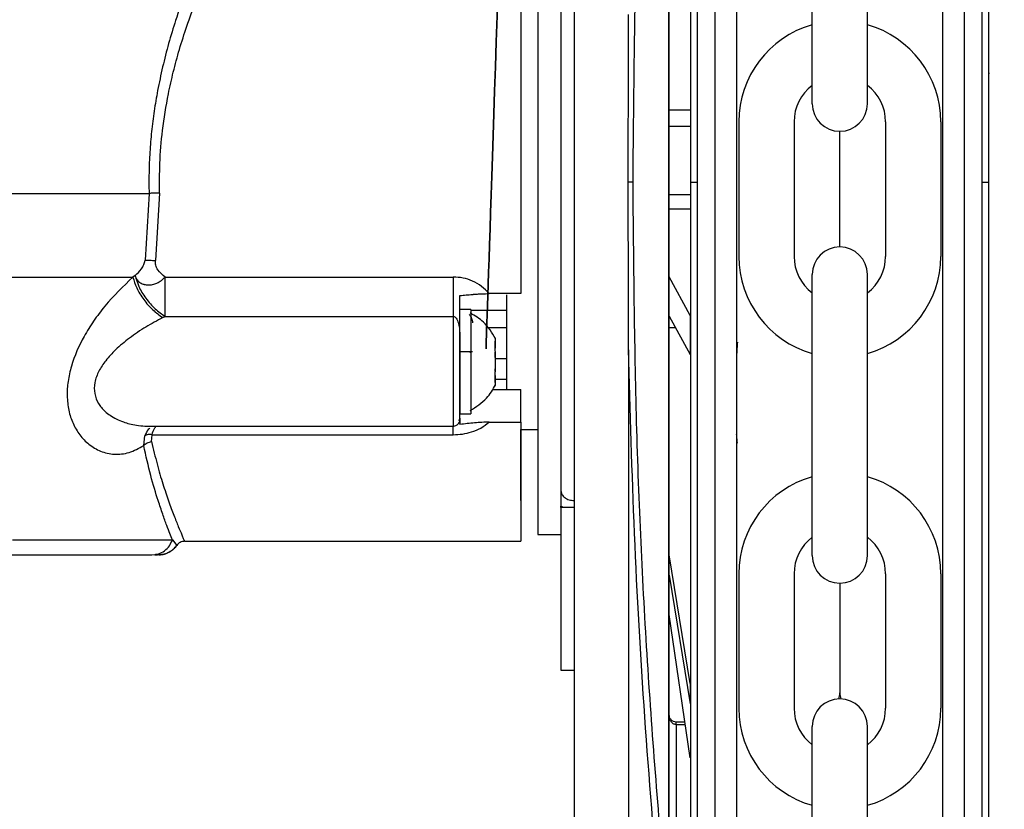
# Model space of a CAD drawing. Header units: inches. Extents: x 170 to 312, y 215 to 248.
# Tile 369 of 387: x 275.251 to 275.43, y 242.994 to 243.138. Entities that reach past the tile are written whole.
import ezdxf

# ---------------------------------------------------------------- set-up
doc = ezdxf.new("R2010")
doc.units = ezdxf.units.IN
doc.header["$LTSCALE"] = 0.25
doc.header["$MEASUREMENT"] = 0
doc.layers.add('ANNOTATIONS', color=1, linetype='Continuous')
doc.layers.add('STANDARD MOTOR LH', color=7, linetype='Continuous')
doc.styles.add('ROMANS', font='Romans', dxfattribs={"height": 0.09375})
doc.styles.get("Standard").update_dxf_attribs({"font": 'romans.shx'})
doc.dimstyles.get("Standard").update_dxf_attribs({"dimscale": 60, "dimtxt": 0.0833, "dimasz": 0.0833, "dimexe": 0.0833, "dimexo": 0.04, "dimgap": 0.09, "dimtad": 0, "dimtih": 1, "dimtoh": 1, "dimdec": 4, "dimzin": 1, "dimdsep": 46, "dimlunit": 4, "dimtxsty": 'Standard', "dimcen": 0.09, "dimclrt": 150, "dimadec": 4, "dimazin": 2, "dimtfac": 1, "dimtdec": 0, "dimtofl": 0, "dimtmove": 0, "dimatfit": 3, "dimfxl": 1, "dimtolj": 1, "dimtzin": 0, "dimlwd": -1, "dimlwe": -1, "dimarcsym": 1})

msp = doc.modelspace()

# ---------------------------------------------------------------- linework, layer by layer
at = {"layer": 'STANDARD MOTOR LH'}
for p, q in [((275.4226435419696, 243.1083389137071), (275.4226412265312, 243.2621305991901)), ((275.4258423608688, 243.108338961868), (275.4258400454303, 243.262130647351)), ((275.3773657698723, 243.2532369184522), (275.3773679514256, 243.108338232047)), ((275.3741670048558, 243.2496579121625), (275.3741691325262, 243.1083381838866)), ((275.3689798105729, 242.9764260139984), (275.3689758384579, 243.240252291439)), ((275.3690776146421, 242.9764260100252), (275.3690736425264, 243.2402522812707)), ((275.3518492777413, 243.2372856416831), (275.351853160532, 242.9793922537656)), ((275.3452065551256, 243.1723164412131), (275.3452084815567, 243.0443636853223)), ((275.3950156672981, 243.1225805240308), (275.3950156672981, 243.1736167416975)), ((275.4050275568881, 243.1225805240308), (275.4050275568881, 243.1736167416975)), ((275.3690754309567, 243.1214654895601), (275.3729386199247, 243.1214655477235)), ((275.3817071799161, 243.1192839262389), (275.3817071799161, 243.0948646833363)), ((275.3917190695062, 243.1192839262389), (275.3917190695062, 243.0948646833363)), ((275.40832415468, 243.1192839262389), (275.40832415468, 243.0948646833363)), ((275.4183360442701, 243.1192839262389), (275.4183360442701, 243.0948646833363)), ((275.3690754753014, 243.1185201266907), (275.3729386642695, 243.118520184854)), ((275.4000216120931, 243.0965740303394), (275.4000216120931, 243.1175745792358)), ((275.4270726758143, 243.1083409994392), (275.4270725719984, 243.1152364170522)), ((275.3729388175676, 243.1083381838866), (275.3741691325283, 243.1083381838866)), ((275.3741691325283, 243.1083381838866), (275.3741712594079, 242.967072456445)), ((275.3773679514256, 243.108338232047), (275.3773701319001, 242.963512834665)), ((275.4226458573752, 242.9545518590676), (275.4226435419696, 243.1083389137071)), ((275.4258423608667, 243.108338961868), (275.4270726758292, 243.1083389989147)), ((275.4258446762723, 242.9545519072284), (275.4258423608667, 243.108338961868)), ((275.2747024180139, 243.1062899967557), (275.2739868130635, 243.0941456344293)), ((275.2766238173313, 243.1063645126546), (275.275860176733, 243.0940803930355)), ((275.3729388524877, 243.1060188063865), (275.3690756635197, 243.1060187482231)), ((275.3729388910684, 243.1034562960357), (275.3690757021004, 243.1034562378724)), ((275.2721674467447, 243.0913905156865), (275.2717708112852, 243.0910824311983)), ((275.2776200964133, 243.0911136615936), (275.32987805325, 243.0911144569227)), ((275.3728673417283, 243.084148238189), (275.3690758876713, 243.0911306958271)), ((275.3950156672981, 243.0405318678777), (275.3950156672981, 243.0915680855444)), ((275.4050275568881, 243.0405318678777), (275.4050275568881, 243.0915680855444)), ((275.3421812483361, 243.0880949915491), (275.3364064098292, 243.0880949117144)), ((275.3395483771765, 243.0879054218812), (275.3395486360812, 243.0707091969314)), ((275.3330769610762, 243.0852091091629), (275.3311084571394, 243.0852090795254)), ((275.3330769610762, 243.0852091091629), (275.3330772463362, 243.0662622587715)), ((275.3395484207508, 243.085011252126), (275.3330769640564, 243.0850111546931)), ((275.2771816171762, 243.0837433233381), (275.2776203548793, 243.0839653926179)), ((275.2776203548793, 243.0839653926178), (275.3298781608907, 243.0839661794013)), ((275.3298781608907, 243.0839661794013), (275.329878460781, 243.0640476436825)), ((275.369075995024, 243.0840003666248), (275.3728674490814, 243.0770179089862)), ((275.3728673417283, 243.084148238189), (275.3728674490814, 243.0770179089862)), ((275.3395484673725, 243.0819146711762), (275.3361049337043, 243.081914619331)), ((275.3702082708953, 243.0819151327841), (275.3690760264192, 243.0819151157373)), ((275.3330770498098, 243.0793154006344), (275.3331540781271, 243.0793154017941)), ((275.3375061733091, 243.0800035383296), (275.3375061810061, 243.0794923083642)), ((275.3375061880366, 243.0790253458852), (275.3375061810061, 243.0794923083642)), ((275.3311085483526, 243.0791506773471), (275.3311087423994, 243.0662622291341)), ((275.3311085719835, 243.0775819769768), (275.3333969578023, 243.0775820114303)), ((275.3311086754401, 243.0707103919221), (275.3311085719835, 243.0775819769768)), ((275.3374574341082, 243.0781355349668), (275.337506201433, 243.0781355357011)), ((275.3375061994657, 243.0782662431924), (275.3375061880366, 243.0790253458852)), ((275.3375062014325, 243.0781356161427), (275.3375061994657, 243.0782662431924)), ((275.337506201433, 243.0781355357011), (275.3375062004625, 243.0781999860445)), ((275.3616941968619, 243.0779160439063), (275.3616956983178, 242.9781900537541)), ((275.3375062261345, 243.0764949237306), (275.3375062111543, 243.0774898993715)), ((275.339548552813, 243.0762397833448), (275.3375062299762, 243.0762397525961)), ((275.3375062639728, 243.0739817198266), (275.3375062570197, 243.0744435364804)), ((275.3375062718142, 243.0734608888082), (275.337443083, 243.0734608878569)), ((275.3375062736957, 243.0733358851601), (275.3374606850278, 243.0733358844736)), ((275.3375062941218, 243.0719792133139), (275.3375062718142, 243.0734608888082)), ((275.3375062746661, 243.0732714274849), (275.3375062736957, 243.0733358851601)), ((275.3375062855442, 243.0725489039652), (275.3395486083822, 243.072548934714)), ((275.3369943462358, 243.0707091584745), (275.3421815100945, 243.0707092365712)), ((275.3375062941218, 243.0719792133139), (275.3375063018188, 243.0714679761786)), ((275.3421815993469, 243.0647811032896), (275.3421815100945, 243.0707092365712)), ((275.3309519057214, 243.0650175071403), (275.331021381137, 243.0652297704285)), ((275.331021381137, 243.0652297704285), (275.3311087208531, 243.0654966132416)), ((275.3311087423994, 243.0662622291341), (275.3330772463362, 243.0662622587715)), ((275.2745857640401, 243.0640468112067), (275.329878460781, 243.0640476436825)), ((275.3311087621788, 243.06494852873), (275.3311087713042, 243.0643424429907)), ((275.3364069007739, 243.064781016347), (275.3421815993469, 243.0647811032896)), ((275.3421815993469, 243.0647811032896), (275.3421819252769, 243.0431333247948)), ((275.342181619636, 243.0634335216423), (275.345208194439, 243.0634335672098)), ((275.3421818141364, 243.0505152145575), (275.3421816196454, 243.0634335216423)), ((275.2737398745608, 243.0605161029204), (275.2739394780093, 243.0622581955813)), ((275.2751709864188, 243.0612282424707), (275.275246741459, 243.0624856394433)), ((275.275246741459, 243.0624856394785), (275.3298784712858, 243.0624864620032)), ((275.3493914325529, 243.052328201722), (275.3495784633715, 243.0516414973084)), ((275.3493914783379, 243.0492838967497), (275.3493914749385, 243.0495096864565)), ((275.3499180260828, 243.0492839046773), (275.3493914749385, 243.0495096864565)), ((275.3518521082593, 243.0492839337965), (275.3493914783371, 243.0492838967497)), ((275.3493914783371, 243.0492838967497), (275.3493919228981, 243.0197563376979)), ((275.3452084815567, 243.0443636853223), (275.3493915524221, 243.0443637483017)), ((275.2789269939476, 243.043392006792), (275.2797321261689, 243.0423835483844)), ((275.2811531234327, 243.0431324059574), (275.3421819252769, 243.0431333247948)), ((275.2752280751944, 243.0406714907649), (275.27579344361, 243.0407598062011)), ((275.275733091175, 243.0406715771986), (275.2762168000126, 243.0406716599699)), ((275.2757949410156, 243.0407154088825), (275.2764676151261, 243.0406710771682)), ((275.2763873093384, 243.0407086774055), (275.2771033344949, 243.0407357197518)), ((275.276484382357, 243.0406717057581), (275.2764029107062, 243.0406717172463)), ((275.3728683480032, 243.0173122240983), (275.369076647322, 243.040675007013)), ((275.3690767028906, 243.0369841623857), (275.3728684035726, 243.0136213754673)), ((275.3817071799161, 243.0372352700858), (275.3817071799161, 243.0128160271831)), ((275.3917190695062, 243.0372352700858), (275.3917190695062, 243.0128160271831)), ((275.40832415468, 243.0372352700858), (275.40832415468, 243.0128160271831)), ((275.4183360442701, 243.0372352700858), (275.4183360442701, 243.0128160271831)), ((275.4000216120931, 243.0355259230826), (275.4000216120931, 243.0156148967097)), ((275.3728685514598, 243.003799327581), (275.3690768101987, 243.0298568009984)), ((275.3493918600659, 243.0239306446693), (275.3493919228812, 243.0197585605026)), ((275.3493919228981, 243.0197563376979), (275.3518525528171, 243.0197563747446)), ((275.3728683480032, 243.0173122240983), (275.3728684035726, 243.0136213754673)), ((275.3719187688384, 243.0103263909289), (275.3703074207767, 243.0103263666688)), ((275.370307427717, 243.0098653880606), (275.3703074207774, 243.0103263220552)), ((275.3703074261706, 243.0098653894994), (275.3719858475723, 243.0098654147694)), ((275.3703074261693, 243.0098653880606), (275.3703079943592, 242.9721261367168)), ((275.3950156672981, 242.9584832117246), (275.3950156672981, 243.0095194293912)), ((275.4050275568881, 242.9584832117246), (275.4050275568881, 243.0095194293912))]:
    msp.add_line(p, q, dxfattribs=at)
at = {"layer": 'STANDARD MOTOR LH', "flags": 128}
for points in [[(275.1017712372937, 243.1062875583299), (275.1071779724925, 243.1062875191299), (275.1132930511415, 243.1062874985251), (275.1200654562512, 243.1062874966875), (275.1274386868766, 243.1062875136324), (275.135351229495, 243.1062875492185), (275.1437370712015, 243.1062876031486), (275.1525262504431, 243.1062876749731), (275.1616454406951, 243.1062877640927), (275.1710185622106, 243.1062878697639), (275.1805674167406, 243.1062879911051), (275.1902123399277, 243.1062881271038), (275.1998728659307, 243.1062882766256), (275.2094683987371, 243.1062884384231), (275.218918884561, 243.1062886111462), (275.2281454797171, 243.1062887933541), (275.237071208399, 243.1062889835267), (275.2456216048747, 243.1062891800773), (275.2537253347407, 243.1062893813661), (275.2613147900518, 243.106289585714), (275.2683266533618, 243.1062897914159), (275.2747024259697, 243.1062899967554)], [(275.1017326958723, 243.0910801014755), (275.1067643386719, 243.0910800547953), (275.1125257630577, 243.091080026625), (275.1189676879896, 243.0910800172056), (275.1260350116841, 243.0910800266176), (275.1336672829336, 243.0910800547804), (275.1417992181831, 243.0910801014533), (275.1503612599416, 243.0910801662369), (275.1592801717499, 243.0910802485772), (275.1684796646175, 243.0910803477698), (275.1778810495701, 243.0910804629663), (275.187403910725, 243.0910805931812), (275.1969667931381, 243.091080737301), (275.2064878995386, 243.0910808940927), (275.2158857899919, 243.0910810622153), (275.225080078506, 243.0910812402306), (275.2339921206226, 243.091081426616), (275.2425456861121, 243.0910816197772), (275.2506676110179, 243.0910818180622), (275.2582884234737, 243.0910820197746), (275.2653429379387, 243.0910822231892), (275.2717708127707, 243.0910824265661)], [(275.2499552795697, 243.0433907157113), (275.2562439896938, 243.0433909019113), (275.261897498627, 243.0433910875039), (275.2668598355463, 243.0433912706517), (275.2710818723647, 243.0433914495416), (275.2745218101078, 243.0433916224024), (275.2771455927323, 243.0433917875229), (275.278927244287, 243.0433919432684)]]:
    msp.add_lwpolyline(points, dxfattribs=at)
at = {"layer": 'STANDARD MOTOR LH'}
for centre, radius, start, end in [((275.4000216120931, 243.1192839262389), 0.01831443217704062, 105.8627163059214, 180), ((275.4000216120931, 243.1192839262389), 0.01831443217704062, 7.016709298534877e-15, 74.13728369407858), ((275.4000216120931, 243.1192839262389), 0.008302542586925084, 127.0808355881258, 180), ((275.4000216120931, 243.1192839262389), 0.008302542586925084, 7.016709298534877e-15, 52.91916441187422), ((275.4000216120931, 243.1225805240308), 0.005005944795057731, 180, 7.016709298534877e-15), ((275.4000216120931, 243.0915680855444), 0.005005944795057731, 7.016709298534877e-15, 180), ((275.4000216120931, 243.0948646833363), 0.01831443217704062, 180, 254.1372836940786), ((275.4000216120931, 243.0948646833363), 0.008302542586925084, 180, 232.9191644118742), ((275.4000216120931, 243.0948646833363), 0.01831443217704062, 285.8627163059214, 7.016709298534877e-15), ((275.4000216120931, 243.0948646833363), 0.008302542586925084, 307.0808355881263, 7.016709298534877e-15), ((275.4000216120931, 243.0372352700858), 0.01831443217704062, 105.8627163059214, 180), ((275.4000216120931, 243.0372352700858), 0.01831443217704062, 7.016709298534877e-15, 74.13728369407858), ((275.4000216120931, 243.0372352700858), 0.008302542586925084, 127.0808355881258, 180), ((275.4000216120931, 243.0372352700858), 0.008302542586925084, 7.016709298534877e-15, 52.91916441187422), ((275.4000216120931, 243.0405318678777), 0.005005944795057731, 180, 7.016709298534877e-15), ((275.3969692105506, 243.0156148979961), 0.003052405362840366, 339.0051765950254, 7.016709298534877e-15), ((275.4030740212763, 243.0156148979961), 0.003052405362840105, 180, 200.9948297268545), ((275.4000216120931, 243.0095194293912), 0.005005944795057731, 7.016709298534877e-15, 180), ((275.4000216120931, 243.0128160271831), 0.01831443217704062, 180, 254.1372836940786), ((275.4000216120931, 243.0128160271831), 0.008302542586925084, 180, 232.9191644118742), ((275.4000216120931, 243.0128160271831), 0.01831443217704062, 285.8627163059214, 7.016709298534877e-15), ((275.4000216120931, 243.0128160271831), 0.008302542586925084, 307.0808355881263, 7.016709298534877e-15)]:
    msp.add_arc(centre, radius, start, end, dxfattribs=at)
for points, knots in [([(275.4270726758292, 243.1083389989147), (275.4270725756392, 243.114993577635), (275.4270723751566, 243.1283095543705), (275.4270720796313, 243.1479382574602), (275.4270717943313, 243.1668878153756), (275.4270715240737, 243.1848382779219), (275.4270712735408, 243.2014786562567), (275.4270710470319, 243.2165233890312), (275.427070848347, 243.229720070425), (275.4270706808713, 243.2408438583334), (275.4270705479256, 243.2496742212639), (275.4270704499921, 243.2561789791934), (275.4270703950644, 243.2598277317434), (275.4270703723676, 243.2613345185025), (275.4270703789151, 243.2609002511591), (275.4270703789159, 243.2609002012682)], [0, 0, 0, 0, 0.0833060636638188, 0.1666974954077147, 0.2499975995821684, 0.3333024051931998, 0.4166951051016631, 0.4999952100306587, 0.5833002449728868, 0.6666928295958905, 0.7499928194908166, 0.8332978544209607, 0.9166904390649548, 0.999990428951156, 1, 1, 1, 1]), ([(275.4187065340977, 243.1083389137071), (275.4187064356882, 243.1148752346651), (275.4187062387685, 243.127954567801), (275.4187059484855, 243.147235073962), (275.4187056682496, 243.1658482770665), (275.4187054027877, 243.1834802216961), (275.4187051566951, 243.199825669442), (275.418704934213, 243.2146029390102), (275.4187047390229, 243.2275674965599), (275.4187045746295, 243.2384865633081), (275.4187044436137, 243.2471887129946), (275.4187043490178, 243.253471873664), (275.4187042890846, 243.2574527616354), (275.4187042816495, 243.2579466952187), (275.4187042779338, 243.2581935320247)], [0, 0, 0, 0, 0.08330446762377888, 0.166694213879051, 0.2499999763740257, 0.3333008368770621, 0.4166943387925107, 0.4999999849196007, 0.5833008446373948, 0.6666942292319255, 0.7499999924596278, 0.8333009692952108, 0.9166943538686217, 1, 1, 1, 1]), ([(275.3813027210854, 243.2570005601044), (275.3813027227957, 243.256886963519), (275.3813027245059, 243.2567733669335), (275.3813027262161, 243.2566597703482), (275.3813027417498, 243.2556279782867), (275.3813027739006, 243.2534924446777), (275.3813028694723, 243.247144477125), (275.3813029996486, 243.2384980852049), (275.3813031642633, 243.2275643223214), (275.3813033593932, 243.2146037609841), (275.3813035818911, 243.1998254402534), (275.3813038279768, 243.1834804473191), (275.3813040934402, 243.1658484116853), (275.3813043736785, 243.1472350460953), (275.3813046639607, 243.1279545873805), (275.3813048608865, 243.1148748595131), (275.3813049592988, 243.1083383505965)], [-0.009409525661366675, -0.009409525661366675, -0.009409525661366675, -0.009409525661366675, 0, 0, 0, 0.08546624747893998, 0.1768922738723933, 0.268313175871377, 0.3598353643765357, 0.4512615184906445, 0.5426821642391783, 0.6342044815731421, 0.7256307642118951, 0.8170515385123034, 0.9085726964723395, 1, 1, 1, 1]), ([(275.372936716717, 243.247876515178), (275.3729367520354, 243.2455306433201), (275.372936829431, 243.2403899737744), (275.3729369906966, 243.2296786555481), (275.3729371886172, 243.2165327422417), (275.3729374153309, 243.2014744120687), (275.3729376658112, 243.18483752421), (275.3729379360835, 243.1668860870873), (275.3729382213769, 243.1479369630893), (275.3729385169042, 243.1283081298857), (275.3729387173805, 243.1149925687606), (275.3729388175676, 243.1083381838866)], [0, 0, 0, 0, 0.09501659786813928, 0.2082163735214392, 0.3212904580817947, 0.4343712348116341, 0.5475710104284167, 0.6606452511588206, 0.7737261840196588, 0.886920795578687, 1, 1, 1, 1]), ([(275.3625075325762, 243.1083400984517), (275.3626390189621, 243.1228947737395), (275.3629020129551, 243.1520064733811), (275.3648786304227, 243.1954729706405), (275.3672291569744, 243.2239737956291), (275.3684047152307, 243.2382277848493)], [0, 0, 0, 0, 0.3332416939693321, 0.6665371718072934, 1, 1, 1, 1]), ([(275.3391421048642, 243.1771607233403), (275.3391880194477, 243.1785367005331), (275.3392799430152, 243.1812914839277), (275.3394993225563, 243.1845070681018), (275.3396735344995, 243.1866009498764), (275.3397418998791, 243.187319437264), (275.339673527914, 243.1866010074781), (275.3394993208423, 243.1845072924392), (275.3392799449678, 243.1812918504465), (275.3391880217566, 243.178537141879), (275.3391421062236, 243.177161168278), (275.3347330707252, 243.0450334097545), (275.334733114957, 243.0450312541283), (275.3391421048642, 243.1771607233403)], [0, 0, 0, 0, 0.1249662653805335, 0.2501894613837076, 0.3752423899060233, 0.5000060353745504, 0.6247621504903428, 0.7498140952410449, 0.8750324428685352, 1, 1, 1, 1.000000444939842, 1.000000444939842, 1.000000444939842, 1.000000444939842]), ([(275.2852668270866, 243.1524860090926), (275.2845428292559, 243.1508466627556), (275.2831460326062, 243.1476838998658), (275.2812073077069, 243.1427009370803), (275.2795848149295, 243.1380043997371), (275.2782447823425, 243.1335546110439), (275.2771463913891, 243.1292962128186), (275.2762740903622, 243.1251883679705), (275.2756116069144, 243.1212598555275), (275.2751370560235, 243.1175298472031), (275.2748238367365, 243.1137902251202), (275.2746602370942, 243.1100402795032), (275.2746883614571, 243.1075402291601), (275.2747024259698, 243.1062899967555)], [0, 0, 0, 0, 0.1293986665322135, 0.2496466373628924, 0.3605675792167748, 0.4526593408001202, 0.5429275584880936, 0.6318433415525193, 0.7068015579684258, 0.7807577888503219, 0.8540464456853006, 0.9270111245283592, 1, 1, 1, 1]), ([(275.2766238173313, 243.1063645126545), (275.2766145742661, 243.1081581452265), (275.276594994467, 243.1119576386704), (275.2771148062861, 243.1180029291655), (275.2779990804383, 243.1235366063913), (275.2790999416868, 243.128418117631), (275.280217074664, 243.1325276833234), (275.2815862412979, 243.1368310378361), (275.2832035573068, 243.1412437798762), (275.2851814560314, 243.1460635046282), (275.2866256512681, 243.1491520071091), (275.287433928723, 243.150880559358)], [0, 0, 0, 0, 0.1079092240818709, 0.2285866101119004, 0.3660932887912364, 0.4509239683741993, 0.5412881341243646, 0.63729732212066, 0.74538338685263, 0.8574978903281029, 1, 1, 1, 1]), ([(275.4270725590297, 243.1160976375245), (275.4270725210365, 243.1186211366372), (275.42707244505, 243.1236681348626), (275.4270723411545, 243.1305688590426), (275.427072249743, 243.1366404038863), (275.4270721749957, 243.1416051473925), (275.4270721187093, 243.1453436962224), (275.427072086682, 243.1474710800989), (275.4270720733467, 243.1483566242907), (275.4270720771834, 243.1481019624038), (275.4270720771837, 243.148101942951)], [0, 0, 0, 0, 0.1428555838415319, 0.2857111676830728, 0.428566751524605, 0.5714223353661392, 0.7142779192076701, 0.8571335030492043, 0.9999890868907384, 1, 1, 1, 1]), ([(275.3616426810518, 243.1083364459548), (275.3616427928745, 243.1091566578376), (275.3616433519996, 243.1132578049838), (275.3616531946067, 243.1203809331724), (275.3616806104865, 243.1297046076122), (275.3616890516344, 243.1357439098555), (275.3616932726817, 243.1387638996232)], [0, 0, 0, 0, 0.08083862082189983, 0.4042017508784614, 0.7020674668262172, 0.9999999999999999, 0.9999999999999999, 0.9999999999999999, 0.9999999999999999]), ([(275.4270725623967, 243.1158741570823), (275.427072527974, 243.1181605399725), (275.4270724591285, 243.1227333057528), (275.4270723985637, 243.1267556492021), (275.4270723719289, 243.1285257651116), (275.4270723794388, 243.1280262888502), (275.4270723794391, 243.128026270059)], [0, 0, 0, 0, 0.3333291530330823, 0.6666583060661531, 0.9999874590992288, 0.9999999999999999, 0.9999999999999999, 0.9999999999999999, 0.9999999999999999]), ([(275.3625074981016, 243.1083364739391), (275.3624650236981, 243.1083364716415), (275.3623782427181, 243.1083364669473), (275.3621742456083, 243.1083364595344), (275.3619269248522, 243.1083364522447), (275.3617369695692, 243.1083364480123), (275.3616426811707, 243.1083364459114)], [0, 0, 0, 0, 0.2412812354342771, 0.4929703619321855, 0.7483249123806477, 1, 1, 1, 1]), ([(275.3616941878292, 243.0779181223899), (275.3616937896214, 243.0787373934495), (275.3616917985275, 243.0828338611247), (275.3616591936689, 243.0929711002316), (275.3616491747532, 243.1022943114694), (275.3616426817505, 243.1083364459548)], [0, 0, 0, 0, 0.08086409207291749, 0.4043315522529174, 1, 1, 1, 1]), ([(275.3684086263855, 242.9784504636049), (275.3672325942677, 242.9927047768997), (275.3648811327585, 243.0212060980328), (275.3629032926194, 243.0646732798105), (275.3626394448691, 243.0937853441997), (275.3625075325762, 243.1083400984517)], [0, 0, 0, 0, 0.3334667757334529, 0.6667626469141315, 0.9999999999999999, 0.9999999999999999, 0.9999999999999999, 0.9999999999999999]), ([(275.3729388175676, 243.1083381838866), (275.3729389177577, 243.1016835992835), (275.3729391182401, 243.0883676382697), (275.3729394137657, 243.0687389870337), (275.3729396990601, 243.0497898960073), (275.3729399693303, 243.031838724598), (275.3729402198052, 243.0152023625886), (275.3729404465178, 243.0001443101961), (275.3729406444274, 242.9869993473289), (275.3729408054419, 242.9763049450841), (275.3729408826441, 242.9711772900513), (275.3729409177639, 242.9688446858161)], [0, 0, 0, 0, 0.1131436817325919, 0.2264028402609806, 0.3395379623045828, 0.4526797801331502, 0.5659406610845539, 0.6790759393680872, 0.7922177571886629, 0.9054784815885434, 1, 1, 1, 1]), ([(275.3813049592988, 243.1083383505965), (275.3813050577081, 243.1018020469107), (275.3813052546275, 243.0887227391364), (275.3813055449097, 243.0694423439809), (275.3813058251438, 243.0508293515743), (275.3813060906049, 243.0331976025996), (275.3813063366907, 243.0168527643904), (275.3813065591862, 243.002074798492), (275.3813067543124, 242.9891147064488), (275.3813069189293, 242.9781810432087), (275.3813070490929, 242.9695357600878), (275.3813071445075, 242.9631984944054), (275.381307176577, 242.9610685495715), (275.3813071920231, 242.9600426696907), (275.3813071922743, 242.9600259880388), (275.3813071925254, 242.9600093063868), (275.3813071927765, 242.9599926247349)], [0, 0, 0, 0, 0.09147262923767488, 0.1830390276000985, 0.2745133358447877, 0.3659820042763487, 0.4575523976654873, 0.549026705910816, 0.6404955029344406, 0.7320658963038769, 0.8235400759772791, 0.9150087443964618, 1, 1, 1, 1.001382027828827, 1.001382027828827, 1.001382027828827, 1.001382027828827]), ([(275.4187087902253, 242.958488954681), (275.4187087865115, 242.9587355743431), (275.4187087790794, 242.9592291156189), (275.4187087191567, 242.963209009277), (275.4187086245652, 242.9694916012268), (275.4187084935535, 242.9781932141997), (275.4187083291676, 242.9891115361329), (275.4187081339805, 243.0020756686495), (275.4187079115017, 243.0168525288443), (275.418707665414, 243.0331974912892), (275.4187073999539, 243.0508291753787), (275.4187071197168, 243.0694423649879), (275.4187068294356, 243.0887226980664), (275.41870663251, 243.1018024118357), (275.4187065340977, 243.1083389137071)], [0, 0, 0, 0, 0.08329208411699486, 0.1666861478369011, 0.2499928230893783, 0.3332944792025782, 0.4166886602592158, 0.4999952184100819, 0.5832968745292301, 0.6666910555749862, 0.7499976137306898, 0.8332992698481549, 0.9166923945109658, 1, 1, 1, 1]), ([(275.4270749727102, 242.9557822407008), (275.427074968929, 242.9560333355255), (275.4270749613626, 242.956535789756), (275.4270749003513, 242.960587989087), (275.4270748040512, 242.9669840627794), (275.4270746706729, 242.9758428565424), (275.4270745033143, 242.9869586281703), (275.4270743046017, 243.0001569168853), (275.4270740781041, 243.0152006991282), (275.4270738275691, 243.0318410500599), (275.4270735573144, 243.0497911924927), (275.4270732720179, 243.0687404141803), (275.4270729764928, 243.0883690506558), (275.4270727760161, 243.1016846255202), (275.4270726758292, 243.1083389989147)], [0, 0, 0, 0, 0.08330560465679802, 0.1666989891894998, 0.2500000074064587, 0.3333056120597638, 0.416698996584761, 0.5000000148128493, 0.5833056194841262, 0.6666990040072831, 0.7500000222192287, 0.8333056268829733, 0.9166955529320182, 1, 1, 1, 1]), ([(275.2766238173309, 243.106364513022), (275.276442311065, 243.106359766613), (275.2760746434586, 243.1063501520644), (275.2755498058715, 243.1063316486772), (275.2750727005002, 243.1063112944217), (275.2748247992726, 243.1062970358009), (275.2747024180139, 243.1062899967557)], [0, 0, 0, 0, 0.2468347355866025, 0.5000000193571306, 0.7531652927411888, 1, 1, 1, 1]), ([(275.2721674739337, 243.0913905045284), (275.2725678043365, 243.0917504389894), (275.2731702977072, 243.0922921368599), (275.2737059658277, 243.0932011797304), (275.2739123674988, 243.093751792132), (275.2739623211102, 243.0940159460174), (275.2739868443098, 243.0941456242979)], [0, 0, 0, 0, 0.5139193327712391, 0.7734436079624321, 0.8887790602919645, 1, 1, 1, 1]), ([(275.2739868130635, 243.0941456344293), (275.2741075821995, 243.0941572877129), (275.2743522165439, 243.0941808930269), (275.2748172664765, 243.0941774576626), (275.2753271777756, 243.0941469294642), (275.2756838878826, 243.0941024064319), (275.2758601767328, 243.0940804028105)], [0, 0, 0, 0, 0.2465683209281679, 0.4994577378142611, 0.7526282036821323, 1, 1, 1, 1]), ([(275.2776200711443, 243.0911136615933), (275.2771434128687, 243.0915142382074), (275.2764222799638, 243.0921202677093), (275.2759348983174, 243.093089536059), (275.2758242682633, 243.0936709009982), (275.2758483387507, 243.0939453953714), (275.2758601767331, 243.0940803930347)], [0, 0, 0, 0, 0.5093323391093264, 0.7705652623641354, 0.8871628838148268, 1, 1, 1, 1]), ([(275.271770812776, 243.0910824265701), (275.2700295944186, 243.089419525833), (275.2675309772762, 243.0870332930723), (275.264645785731, 243.0831879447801), (275.2624234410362, 243.0796476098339), (275.2607584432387, 243.0758857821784), (275.2599418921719, 243.0721840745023), (275.259774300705, 243.0694529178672), (275.2600759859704, 243.0668466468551), (275.2608724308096, 243.0644396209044), (275.2621214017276, 243.0623331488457), (275.2638223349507, 243.060591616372), (275.2659508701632, 243.0593495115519), (275.2684241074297, 243.0588168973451), (275.2710867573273, 243.0590884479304), (275.2728547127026, 243.0600397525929), (275.2737399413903, 243.0605160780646)], [0, 0, 0, 0, 0.1391147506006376, 0.1996271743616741, 0.2565730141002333, 0.3588586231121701, 0.4090663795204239, 0.4578748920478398, 0.5108028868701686, 0.5649425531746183, 0.6229379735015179, 0.6866016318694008, 0.7576420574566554, 0.8354378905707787, 0.9176025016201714, 1, 1, 1, 1]), ([(275.2717708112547, 243.0910824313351), (275.2719653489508, 243.0904356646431), (275.2723655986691, 243.0891049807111), (275.2736731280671, 243.0869946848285), (275.2753401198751, 243.0850733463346), (275.2765798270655, 243.0841779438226), (275.2771815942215, 243.0837433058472)], [0, 0, 0, 0, 0.2433360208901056, 0.5006493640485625, 0.757609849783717, 1, 1, 1, 1]), ([(275.2721674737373, 243.0913905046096), (275.2721913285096, 243.0913019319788), (275.2722556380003, 243.0910631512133), (275.2724797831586, 243.0906334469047), (275.2729157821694, 243.0901619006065), (275.2733654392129, 243.0899136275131), (275.2736116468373, 243.0898298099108), (275.2736116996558, 243.0898297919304), (275.2736118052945, 243.0898297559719), (275.2736120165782, 243.0898296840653), (275.2736124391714, 243.089829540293), (275.2736132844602, 243.0898292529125), (275.273614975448, 243.089828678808), (275.2736183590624, 243.089827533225), (275.2736251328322, 243.0898252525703), (275.2736387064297, 243.0898207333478), (275.2736659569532, 243.0898118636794), (275.2737208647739, 243.0897948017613), (275.2738322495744, 243.0897634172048), (275.2740609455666, 243.0897116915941), (275.2745667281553, 243.0896512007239), (275.2753018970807, 243.0897115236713), (275.2761673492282, 243.0900095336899), (275.2769647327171, 243.0904577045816), (275.2774008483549, 243.0908942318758), (275.2776200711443, 243.0911136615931)], [0, 0, 0, 0, 0.04657684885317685, 0.1255653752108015, 0.2503412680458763, 0.3751801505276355, 0.3751839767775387, 0.3751916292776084, 0.3752069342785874, 0.3752375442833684, 0.3752987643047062, 0.3754212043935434, 0.3756660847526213, 0.3761558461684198, 0.3771353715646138, 0.3790944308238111, 0.3830125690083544, 0.3908488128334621, 0.4065203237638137, 0.4378535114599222, 0.5004516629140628, 0.6381573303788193, 0.7504743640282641, 0.8745706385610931, 1, 1, 1, 1]), ([(275.2721755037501, 243.0913975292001), (275.2723642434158, 243.0907368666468), (275.2727530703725, 243.0893758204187), (275.2740645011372, 243.0872277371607), (275.2757508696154, 243.0852837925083), (275.2770093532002, 243.0843962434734), (275.2776202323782, 243.0839654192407)], [0, 0, 0, 0, 0.2427033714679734, 0.4999988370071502, 0.7572949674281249, 1, 1, 1, 1]), ([(275.3364064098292, 243.0880949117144), (275.3359677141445, 243.0885537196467), (275.3350929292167, 243.0894686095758), (275.3334436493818, 243.0904038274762), (275.3316874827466, 243.0910089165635), (275.3304816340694, 243.0910792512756), (275.32987805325, 243.0911144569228)], [0, 0, 0, 0, 0.2597810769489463, 0.518018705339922, 0.7587469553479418, 1, 1, 1, 1]), ([(275.3311084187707, 243.0877574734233), (275.3314823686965, 243.0877879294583), (275.3322268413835, 243.0878485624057), (275.3330115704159, 243.0879227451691), (275.333426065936, 243.0879587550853), (275.3334717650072, 243.0879625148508), (275.3334717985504, 243.0879625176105), (275.3334718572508, 243.0879625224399), (275.3334719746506, 243.0879625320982), (275.3334722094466, 243.087962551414), (275.3334726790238, 243.0879625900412), (275.3334736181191, 243.0879626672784), (275.333475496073, 243.0879628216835), (275.3334792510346, 243.0879631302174), (275.3334867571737, 243.0879637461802), (275.333501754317, 243.0879649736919), (275.3335316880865, 243.087967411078), (275.3335913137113, 243.0879722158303), (275.3337095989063, 243.087981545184), (275.3339423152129, 243.0879991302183), (275.3343924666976, 243.0880298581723), (275.3352326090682, 243.088077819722), (275.3359466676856, 243.0880882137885), (275.3364064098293, 243.0880949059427)], [0, 0, 0, 0, 0.2124592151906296, 0.4229712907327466, 0.448989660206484, 0.4489944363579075, 0.4489992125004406, 0.4490087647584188, 0.4490278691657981, 0.4490660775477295, 0.4491424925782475, 0.4492953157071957, 0.4496009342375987, 0.4502120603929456, 0.4514338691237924, 0.4538757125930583, 0.4587523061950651, 0.4684771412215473, 0.4878135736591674, 0.526034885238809, 0.6006829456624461, 0.7429022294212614, 1, 1, 1, 1]), ([(275.3311085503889, 243.0790154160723), (275.3311085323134, 243.080215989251), (275.3311085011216, 243.0822877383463), (275.3311084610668, 243.0849481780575), (275.331108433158, 243.086801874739), (275.3311084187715, 243.0877574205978)], [0, 0, 0, 0, 0.4003784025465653, 0.6909063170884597, 1, 1, 1, 1]), ([(275.2771815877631, 243.0837433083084), (275.2761577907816, 243.0831928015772), (275.2741136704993, 243.0820936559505), (275.2712259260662, 243.0801380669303), (275.2687536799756, 243.0780969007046), (275.2668729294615, 243.076072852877), (275.2655303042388, 243.0740688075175), (275.2647527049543, 243.0719768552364), (275.2647382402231, 243.0698779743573), (275.2653373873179, 243.0684032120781), (275.2660616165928, 243.06739389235), (275.2667666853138, 243.066661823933), (275.267667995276, 243.065959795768), (275.2687851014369, 243.0653083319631), (275.2699629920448, 243.0648107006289), (275.2711993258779, 243.0644374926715), (275.272494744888, 243.0641774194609), (275.2737361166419, 243.0640461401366), (275.2745460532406, 243.0640536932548), (275.2748453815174, 243.0640564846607)], [0, 0, 0, 0, 0.1027830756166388, 0.2052174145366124, 0.2967677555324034, 0.3700407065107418, 0.4316791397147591, 0.4935447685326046, 0.5538000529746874, 0.6158817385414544, 0.6472492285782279, 0.6815485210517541, 0.7225226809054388, 0.7690613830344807, 0.8213150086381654, 0.8621914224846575, 0.9107544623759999, 0.9670175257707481, 1, 1, 1, 1]), ([(275.3298781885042, 243.0839661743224), (275.3299248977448, 243.0839622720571), (275.3300216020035, 243.0839541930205), (275.3302186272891, 243.0838650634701), (275.3305854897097, 243.0835078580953), (275.3311425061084, 243.0818982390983), (275.3311235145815, 243.080285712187), (275.3311085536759, 243.0790154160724)], [0, 0, 0, 0, 0.02483117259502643, 0.05140910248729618, 0.1148299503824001, 0.3026919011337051, 0.9999999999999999, 0.9999999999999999, 0.9999999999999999, 0.9999999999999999]), ([(275.3328024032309, 243.0842938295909), (275.3328550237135, 243.0842244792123), (275.3330518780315, 243.0839650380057), (275.3332517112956, 243.0835378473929), (275.3333787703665, 243.0830789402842), (275.3333910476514, 243.0828680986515), (275.3333968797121, 243.0827679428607)], [0, 0, 0, 0, 0.167797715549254, 0.6277347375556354, 0.8231633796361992, 1, 1, 1, 1]), ([(275.3375614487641, 243.0799099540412), (275.3369137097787, 243.0809984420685), (275.335757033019, 243.0829421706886), (275.3338159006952, 243.0840812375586), (275.3329618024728, 243.0845824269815)], [0, 0, 0, 0, 0.5599999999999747, 1, 1, 1, 1]), ([(275.3375061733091, 243.0800035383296), (275.3374885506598, 243.0800450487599), (275.3374532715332, 243.0801281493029), (275.3374383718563, 243.0801629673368), (275.3374376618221, 243.0801646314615), (275.337437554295, 243.0801648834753)], [0, 0, 0, 0, 0.4585624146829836, 0.9180050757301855, 1, 1, 1, 1]), ([(275.3375061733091, 243.0800035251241), (275.337506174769, 243.079906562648), (275.3375061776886, 243.079712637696), (275.3375061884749, 243.0789962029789), (275.3375061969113, 243.0784358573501), (275.3375061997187, 243.0782493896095)], [0, 0, 0, 0, 0.4002017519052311, 0.8004035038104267, 1, 1, 1, 1]), ([(275.3814341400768, 243.0793139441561), (275.3813898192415, 243.0787614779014), (275.3813279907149, 243.0779907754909), (275.381310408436, 243.0772900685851), (275.3813054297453, 243.0770916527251)], [0, 0, 0, 0, 0.7168347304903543, 1, 1, 1, 1]), ([(275.3327335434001, 243.077582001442), (275.3328226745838, 243.077556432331), (275.3329558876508, 243.0775182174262), (275.3330469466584, 243.0774008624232), (275.3330770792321, 243.0773620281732)], [0, 0, 0, 0, 0.6690873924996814, 1, 1, 1, 1]), ([(275.3375061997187, 243.0782493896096), (275.3374885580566, 243.0782191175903), (275.3374532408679, 243.0781585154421), (275.337433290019, 243.0779921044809), (275.3374425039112, 243.0777940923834), (275.337471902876, 243.0776200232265), (275.3374978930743, 243.077521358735), (275.3375062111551, 243.0774897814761)], [0, 0, 0, 0, 0.2292505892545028, 0.4589412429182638, 0.6795282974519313, 0.8974340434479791, 1, 1, 1, 1]), ([(275.3672761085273, 242.9781902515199), (275.3663472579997, 242.9891873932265), (275.3644932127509, 243.0111383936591), (275.362629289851, 243.0444594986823), (275.3620055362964, 243.0667794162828), (275.3616941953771, 243.0779202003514)], [0, 0, 0, 0, 0.3345923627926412, 0.6678678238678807, 1, 1, 1, 1]), ([(275.3375062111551, 243.077489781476), (275.3375062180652, 243.0770308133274), (275.3375062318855, 243.0761128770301), (275.3375062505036, 243.0748762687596), (275.3375062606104, 243.0742049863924), (275.3375062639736, 243.0739816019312)], [0, 0, 0, 0, 0.4002017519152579, 0.800403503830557, 1, 1, 1, 1]), ([(275.3375062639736, 243.0739816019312), (275.3374886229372, 243.0739097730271), (275.3374533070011, 243.073765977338), (275.3374333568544, 243.0735529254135), (275.3374425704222, 243.0733764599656), (275.3374719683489, 243.0732713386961), (275.3374979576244, 243.0732339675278), (275.3375062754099, 243.0732220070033)], [0, 0, 0, 0, 0.2292505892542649, 0.4589412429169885, 0.6795282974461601, 0.8974340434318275, 1, 1, 1, 1]), ([(275.33750627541, 243.0732220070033), (275.3375062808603, 243.0728600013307), (275.3375062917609, 243.0721359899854), (275.3375062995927, 243.0716158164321), (275.337506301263, 243.0715048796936), (275.3375063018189, 243.071467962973)], [0, 0, 0, 0, 0.4002017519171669, 0.8004035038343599, 1, 1, 1, 1]), ([(275.3329620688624, 243.0668889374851), (275.3340402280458, 243.0675537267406), (275.3359655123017, 243.068740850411), (275.3370738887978, 243.0706996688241), (275.337561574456, 243.071561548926)], [0, 0, 0, 0, 0.5599999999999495, 1, 1, 1, 1]), ([(275.3375063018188, 243.071467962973), (275.337488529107, 243.0714260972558), (275.3374529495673, 243.0713422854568), (275.337439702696, 243.0713113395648), (275.3374369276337, 243.0713048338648), (275.3374394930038, 243.0713108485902), (275.337440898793, 243.071314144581)], [0, 0, 0, 0, 0.4171007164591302, 0.8350020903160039, 0.9095833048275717, 0.9999999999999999, 0.9999999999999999, 0.9999999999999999, 0.9999999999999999]), ([(275.3298719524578, 243.0640592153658), (275.3299075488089, 243.0640557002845), (275.330081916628, 243.0640384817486), (275.3304016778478, 243.0641425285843), (275.3307678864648, 243.0643869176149), (275.3310196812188, 243.0647552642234), (275.3311035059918, 243.0650720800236), (275.3311079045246, 243.0652445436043), (275.3311087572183, 243.0652779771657)], [0, 0, 0, 0, 0.05543098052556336, 0.2715272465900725, 0.5017323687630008, 0.7319374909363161, 0.9480337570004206, 1, 1, 1, 1]), ([(275.3311087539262, 243.0654966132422), (275.3311087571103, 243.0652851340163), (275.3311087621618, 243.06494963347), (275.3311087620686, 243.0649558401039), (275.3311087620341, 243.0649581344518)], [0, 0, 0, 0, 0.630339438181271, 1, 1, 1, 1]), ([(275.2748436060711, 243.0636618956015), (275.2747452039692, 243.0635827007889), (275.2743560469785, 243.0632695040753), (275.2741177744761, 243.0626905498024), (275.2739397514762, 243.0622579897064)], [0, 0, 0, 0, 0.252859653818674, 1, 1, 1, 1]), ([(275.275246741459, 243.0624856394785), (275.2753763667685, 243.0629067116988), (275.2755840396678, 243.0635813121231), (275.2759105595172, 243.0639196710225), (275.2760332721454, 243.0640468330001)], [0, 0, 0, 0, 0.6241801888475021, 1, 1, 1, 1]), ([(275.3298784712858, 243.0624864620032), (275.329878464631, 243.0629284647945), (275.3298784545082, 243.0636008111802), (275.3298784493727, 243.0639419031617), (275.3298784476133, 243.0640587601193)], [0, 0, 0, 0, 0.6574033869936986, 1, 1, 1, 1]), ([(275.3298784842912, 243.0624864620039), (275.3304494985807, 243.0625098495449), (275.3315917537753, 243.0625566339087), (275.333305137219, 243.0629682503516), (275.3350023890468, 243.0636579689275), (275.3359273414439, 243.0643975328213), (275.3364069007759, 243.0647809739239)], [0, 0, 0, 0, 0.2283469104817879, 0.4567844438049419, 0.7183594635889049, 1, 1, 1, 1]), ([(275.336406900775, 243.064781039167), (275.3355209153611, 243.0647409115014), (275.3337367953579, 243.064660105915), (275.3319887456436, 243.0644488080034), (275.3311087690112, 243.0643424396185)], [0, 0, 0, 0, 0.496595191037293, 1, 1, 1, 1]), ([(275.2752467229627, 243.0624855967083), (275.2751242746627, 243.0625013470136), (275.2748755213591, 243.0625333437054), (275.2745191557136, 243.0625020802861), (275.2741931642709, 243.0624158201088), (275.2740235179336, 243.062310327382), (275.2739395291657, 243.0622580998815)], [0, 0, 0, 0, 0.2447108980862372, 0.4971293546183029, 0.751038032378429, 1, 1, 1, 1]), ([(275.3814362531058, 243.0609518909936), (275.3813915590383, 243.0613869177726), (275.3813289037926, 243.0619967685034), (275.3813108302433, 243.0624022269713), (275.3813056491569, 243.0625184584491)], [0, 0, 0, 0, 0.7133332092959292, 1, 1, 1, 1]), ([(275.2737398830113, 243.0605161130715), (275.2738239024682, 243.0606060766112), (275.2739946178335, 243.0607888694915), (275.2743487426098, 243.0610046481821), (275.2747483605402, 243.0611639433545), (275.2750315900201, 243.0612070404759), (275.2751709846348, 243.0612282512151)], [0, 0, 0, 0, 0.246080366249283, 0.4999996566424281, 0.753919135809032, 1, 1, 1, 1]), ([(275.2789272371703, 243.0433919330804), (275.2787850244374, 243.0437513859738), (275.2785002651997, 243.0444711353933), (275.2779079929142, 243.046032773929), (275.2771929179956, 243.0480030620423), (275.2762125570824, 243.0509316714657), (275.2749870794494, 243.0549231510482), (275.2741555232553, 243.0586523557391), (275.2737399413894, 243.0605160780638)], [0, 0, 0, 0, 0.1266081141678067, 0.2535133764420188, 0.3992153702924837, 0.5448682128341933, 0.7725415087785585, 1, 1, 1, 1]), ([(275.2751709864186, 243.0612282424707), (275.2754933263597, 243.0598432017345), (275.2761382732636, 243.0570719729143), (275.2772109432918, 243.0534985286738), (275.278259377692, 243.050381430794), (275.2792258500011, 243.0477865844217), (275.2800473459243, 243.0457297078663), (275.2805348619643, 243.0445673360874), (275.280796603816, 243.0439541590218), (275.2809264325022, 243.0436518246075), (275.2810276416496, 243.0434180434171), (275.2810994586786, 243.043253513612), (275.2811445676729, 243.0431512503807), (275.2811502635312, 243.0431386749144), (275.2811531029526, 243.0431324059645)], [0, 0, 0, 0, 0.124728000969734, 0.2495593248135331, 0.3744802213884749, 0.4994847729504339, 0.6245373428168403, 0.7496317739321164, 0.7920283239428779, 0.8341474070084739, 0.8759964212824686, 0.9175829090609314, 0.958914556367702, 1, 1, 1, 1]), ([(275.3493914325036, 243.052328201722), (275.349391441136, 243.0517548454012), (275.349391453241, 243.050950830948), (275.3493914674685, 243.0500058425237), (275.3493914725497, 243.0496683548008), (275.3493914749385, 243.0495096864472)], [0, 0, 0, 0, 0.5684224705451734, 0.7970957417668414, 1, 1, 1, 1]), ([(275.3495784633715, 243.0516414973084), (275.3497356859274, 243.0514359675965), (275.3500499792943, 243.0510251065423), (275.3508888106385, 243.050616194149), (275.3515310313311, 243.0505613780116), (275.3518520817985, 243.0505339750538)], [0, 0, 0, 0, 0.3335894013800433, 0.6668568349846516, 1, 1, 1, 1]), ([(275.27579344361, 243.0407598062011), (275.27599814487, 243.0407823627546), (275.2766185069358, 243.0408507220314), (275.2775477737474, 243.0413816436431), (275.2784504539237, 243.0422568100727), (275.2787709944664, 243.0430199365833), (275.2789272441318, 243.0433919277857)], [0, 0, 0, 0, 0.1430139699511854, 0.4334142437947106, 0.7238139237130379, 1, 1, 1, 1]), ([(275.2765332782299, 243.040672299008), (275.2768531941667, 243.0407041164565), (275.2774968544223, 243.0407681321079), (275.2783904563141, 243.04115049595), (275.2791692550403, 243.0416991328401), (275.2795479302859, 243.0421845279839), (275.2797334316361, 243.0424223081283)], [0, 0, 0, 0, 0.2521712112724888, 0.5073601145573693, 0.7586708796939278, 1, 1, 1, 1]), ([(275.2797321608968, 243.0423835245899), (275.2795427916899, 243.0421429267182), (275.2791548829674, 243.0416500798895), (275.2783609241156, 243.0411132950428), (275.2776079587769, 243.0407868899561), (275.2771212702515, 243.0407444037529), (275.2769596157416, 243.0407302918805)], [0, 0, 0, 0, 0.2741466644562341, 0.5615690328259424, 0.854374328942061, 1, 1, 1, 1]), ([(275.2811531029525, 243.0431324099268), (275.2810192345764, 243.043123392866), (275.2807452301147, 243.0431049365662), (275.2803531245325, 243.0429526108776), (275.279996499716, 243.0427162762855), (275.2798199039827, 243.0424939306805), (275.2797321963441, 243.0423835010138)], [0, 0, 0, 0, 0.2402658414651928, 0.4917809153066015, 0.7475890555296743, 1, 1, 1, 1]), ([(275.1079252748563, 243.0406691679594), (275.1082081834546, 243.0406690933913), (275.1087740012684, 243.040668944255), (275.1132995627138, 243.0406687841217), (275.1203516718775, 243.0406686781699), (275.1299514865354, 243.0406686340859), (275.1416942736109, 243.0406686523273), (275.155191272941, 243.0406687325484), (275.1699685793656, 243.0406688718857), (275.1855142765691, 243.04066906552), (275.2012881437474, 243.0406693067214), (275.2167420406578, 243.0406695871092), (275.2313405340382, 243.0406698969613), (275.2445715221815, 243.0406702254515), (275.2559943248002, 243.0406705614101), (275.2651417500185, 243.0406708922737), (275.2719589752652, 243.0406712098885), (275.2741383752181, 243.0406713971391), (275.2752280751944, 243.0406714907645)], [0, 0, 0, 0, 0.06249987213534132, 0.1249998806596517, 0.1874998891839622, 0.2499998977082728, 0.3124999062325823, 0.3749999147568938, 0.4374999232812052, 0.499999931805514, 0.5624999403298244, 0.6249999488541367, 0.6874999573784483, 0.749999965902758, 0.8124999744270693, 0.8749999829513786, 0.9374999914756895, 1, 1, 1, 1]), ([(275.370319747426, 243.0103264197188), (275.3701533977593, 243.0103417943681), (275.3698180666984, 243.0103727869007), (275.3693933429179, 243.0106976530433), (275.3691269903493, 243.0111179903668), (275.3690919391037, 243.0114341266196), (275.3690770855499, 243.0115680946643)], [0, 0, 0, 0, 0.2549111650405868, 0.5138551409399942, 0.7939879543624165, 1, 1, 1, 1]), ([(275.3703073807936, 243.0098653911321), (275.370219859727, 243.0098731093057), (275.3700424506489, 243.0098887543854), (275.3697950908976, 243.0100094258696), (275.3695770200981, 243.0101877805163), (275.3693318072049, 243.0104999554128), (275.369121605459, 243.0109829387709), (275.3690921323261, 243.0114013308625), (275.3690770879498, 243.0116148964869)], [0, 0, 0, 0, 0.1108229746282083, 0.2246430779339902, 0.3433247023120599, 0.4673421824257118, 0.7281081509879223, 1, 1, 1, 1])]:
    msp.add_open_spline(points, degree=3, knots=knots, dxfattribs=at)
for points in [[(275.3421800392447, 243.1684026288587), (275.3421800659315, 243.1666300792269), (275.3421801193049, 243.1630849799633), (275.3421802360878, 243.1553282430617), (275.3421803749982, 243.1461018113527), (275.3421805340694, 243.1355363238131), (275.3421807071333, 243.1240414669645), (275.3421808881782, 243.1120165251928), (275.3421810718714, 243.0998157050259), (275.3421811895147, 243.0920018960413), (275.3421812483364, 243.088094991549)], [(275.3493897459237, 243.1643501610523), (275.3493898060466, 243.1603567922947), (275.3493899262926, 243.1523700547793), (275.3493901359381, 243.1384454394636), (275.3493903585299, 243.1236609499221), (275.3493905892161, 243.1083388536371), (275.349390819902, 243.0930167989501), (275.3493910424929, 243.0782324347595), (275.3493912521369, 243.0643080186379), (275.3493913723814, 243.0563214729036), (275.3493914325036, 243.0523282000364)], [(275.4270729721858, 243.0886562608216), (275.4270729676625, 243.0889566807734), (275.4270729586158, 243.089557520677), (275.4270728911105, 243.0940411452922), (275.4270728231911, 243.0985523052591), (275.4270727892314, 243.1008078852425)], [(275.4270732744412, 243.0685805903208), (275.4270732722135, 243.068728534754), (275.427073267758, 243.0690244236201), (275.4270732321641, 243.0713885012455), (275.4270731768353, 243.0750633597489), (275.4270731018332, 243.0800449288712), (275.4270730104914, 243.0861117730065), (275.4270729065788, 243.0930135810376), (275.427072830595, 243.0980603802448), (275.4270727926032, 243.1005837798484)], [(275.277620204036, 243.0839653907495), (275.277620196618, 243.0844580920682), (275.2776201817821, 243.0854434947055), (275.2776201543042, 243.0872685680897), (275.2776201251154, 243.0892072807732), (275.2776201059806, 243.09047820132), (275.2776200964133, 243.0911136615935)], [(275.3298780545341, 243.0911144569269), (275.3298780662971, 243.0904789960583), (275.329878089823, 243.0892080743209), (275.3298781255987, 243.0872693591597), (275.3298781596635, 243.0854442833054), (275.3298781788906, 243.0844588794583), (275.3298781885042, 243.0839661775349)], [(275.33110875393, 243.0654963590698), (275.3311087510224, 243.0656894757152), (275.3311087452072, 243.0660757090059), (275.3311087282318, 243.0672031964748), (275.3311087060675, 243.0686753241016), (275.3311086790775, 243.0704679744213), (275.3311086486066, 243.0724918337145), (275.33110861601, 243.0746568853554), (275.3311085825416, 243.0768798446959), (275.3311085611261, 243.0783022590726), (275.3311085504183, 243.079013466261)]]:
    msp.add_open_spline(points, degree=3, dxfattribs=at)

# ---------------------------------------------------------------- leaders
at = {"layer": 'ANNOTATIONS', "has_arrowhead": 0}
msp.add_leader([(275.3580698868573, 242.7468904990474), (275.9258572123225, 243.1078123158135), (276.0216623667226, 243.1078123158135)], dimstyle='Standard', override={"dimtxt": 0.09375, "dimasz": 0.09375, "dimexe": 0.046875, "dimgap": 0.09, "dimtad": 0, "dimtih": 0, "dimtoh": 0, "dimtxsty": 'ROMANS'}, dxfattribs=at)

doc.saveas('drawing.dxf')
